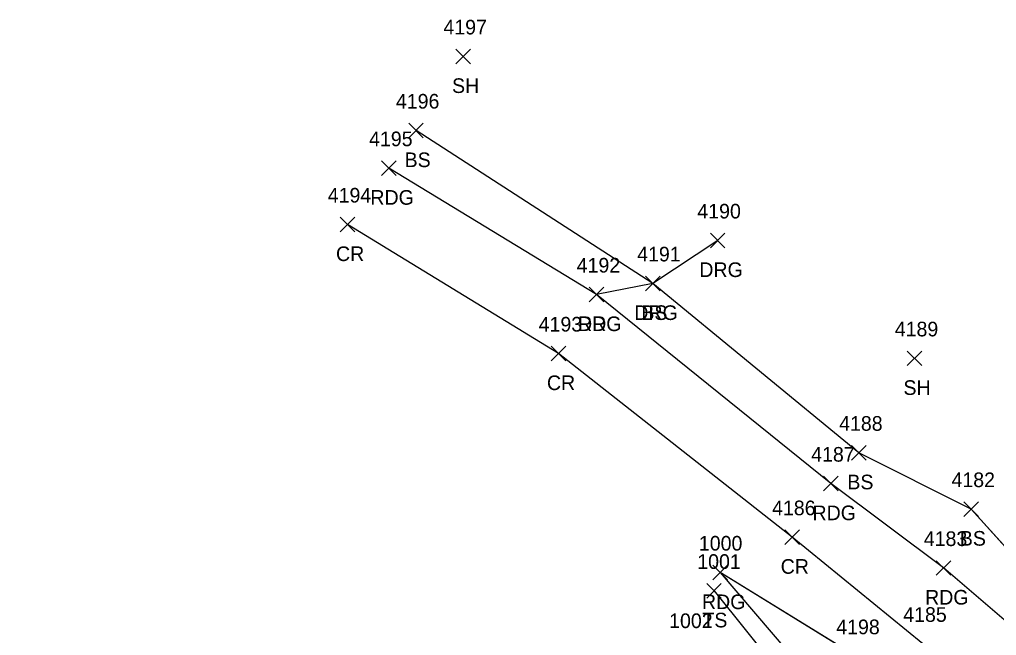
# Model space of a CAD drawing. Extents: x 1554668 to 1563881, y 831386 to 834374.
# Drawn here: x 1561824.1 to 1561957.7, y 834289.6 to 834373.8 of the extents above; entities that cross this region are included whole.
import ezdxf

# ---------------------------------------------------------------- set-up
doc = ezdxf.new("R2010")
doc.units = 0
for name, color, linetype in [('L_A', 7, 'Continuous'), ('L_I', 7, 'Continuous'), ('L_TIC', 7, 'Continuous'), ('LELB', 7, 'Continuous'), ('P_A', 7, 'Continuous'), ('P_I', 7, 'Continuous'), ('P_TIC', 7, 'Continuous'), ('PEU', 7, 'Continuous'), ('PRC', 7, 'Continuous'), ('R_A', 7, 'Continuous'), ('R_I', 7, 'Continuous'), ('R_TIC', 7, 'Continuous'), ('RDG', 7, 'Continuous')]:
    doc.layers.add(name, color=color, linetype=linetype)

msp = doc.modelspace()

# ---------------------------------------------------------------- linework, layer by layer
at = {"layer": 'L_TIC'}
for points in [[(1561883.76, 834367.76), (1561885.76, 834369.76)], [(1561885.76, 834367.76), (1561883.76, 834369.76)], [(1561877.32, 834357.63), (1561879.32, 834359.63)], [(1561879.32, 834357.63), (1561877.32, 834359.63)], [(1561909.7, 834336.74), (1561911.7, 834338.74)], [(1561911.7, 834336.74), (1561909.7, 834338.74)], [(1561945.5, 834326.5), (1561947.5, 834328.5)], [(1561947.5, 834326.5), (1561945.5, 834328.5)], [(1561937.88, 834313.6), (1561939.88, 834315.6)], [(1561939.88, 834313.6), (1561937.88, 834315.6)], [(1561953.26, 834305.9), (1561955.26, 834307.9)], [(1561955.26, 834305.9), (1561953.26, 834307.9)], [(1561918.08, 834294.73), (1561920.08, 834296.73)], [(1561920.08, 834294.73), (1561918.08, 834296.73)]]:
    msp.add_lwpolyline(points, dxfattribs=at)
at = {"layer": 'LELB'}
for points in [[(1562021.06, 834266.17), (1562005.02, 834266.15), (1561983.65, 834279.1), (1561969.4, 834287.78), (1561966.12, 834293.76), (1561954.26, 834306.9), (1561938.88, 834314.6), (1561910.7, 834337.74), (1561878.32, 834358.63)], [(1562021.06, 834266.17), (1562005.02, 834266.15), (1561983.66, 834279.1), (1561969.41, 834287.78), (1561966.13, 834293.76), (1561954.27, 834306.9), (1561938.89, 834314.6), (1561910.7, 834337.74), (1561878.33, 834358.63)], [(1562021.06, 834266.17), (1562005.02, 834266.15), (1561983.66, 834279.1), (1561969.41, 834287.78), (1561966.13, 834293.76), (1561954.27, 834306.9), (1561938.89, 834314.6), (1561910.7, 834337.74), (1561878.33, 834358.63)], [(1562021.06, 834266.17), (1562005.02, 834266.15), (1561983.66, 834279.1), (1561969.41, 834287.78), (1561966.13, 834293.76), (1561954.27, 834306.9), (1561938.89, 834314.6), (1561910.7, 834337.74), (1561878.33, 834358.63)], [(1561919.08, 834295.73), (1561941.4, 834267.96), (1561947.69, 834240.53), (1561943.69, 834200.78), (1561932.66, 834162.63), (1561925.37, 834110.73), (1561921.13, 834085.86), (1561912.26, 834075.85), (1561895, 834073.27), (1561871.2, 834079.27), (1561849.66, 834090.24), (1561839.97, 834096.35), (1561824.1, 834104.8)], [(1561919.08, 834295.72), (1561941.4, 834267.96), (1561947.69, 834240.53), (1561943.69, 834200.79), (1561932.65, 834162.63), (1561925.36, 834110.73), (1561921.13, 834085.86), (1561912.26, 834075.85), (1561895, 834073.27), (1561871.2, 834079.27), (1561849.66, 834090.24), (1561839.97, 834096.35), (1561824.1, 834104.81)], [(1561919.08, 834295.72), (1561941.4, 834267.96), (1561947.69, 834240.53), (1561943.69, 834200.79), (1561932.65, 834162.63), (1561925.36, 834110.73), (1561921.13, 834085.86), (1561912.26, 834075.85), (1561895, 834073.27), (1561871.2, 834079.27), (1561849.66, 834090.24), (1561839.97, 834096.35), (1561824.1, 834104.81)], [(1561919.08, 834295.72), (1561941.4, 834267.96), (1561947.69, 834240.53), (1561943.69, 834200.79), (1561932.65, 834162.63), (1561925.36, 834110.73), (1561921.13, 834085.86), (1561912.26, 834075.85), (1561895, 834073.27), (1561871.2, 834079.27), (1561849.66, 834090.24), (1561839.97, 834096.35), (1561824.1, 834104.81)]]:
    msp.add_lwpolyline(points, dxfattribs=at)
at = {"layer": 'P_TIC'}
for points in [[(1561873.59, 834352.49), (1561875.59, 834354.49)], [(1561875.59, 834352.49), (1561873.59, 834354.49)], [(1561867.94, 834344.79), (1561869.94, 834346.79)], [(1561869.94, 834344.79), (1561867.94, 834346.79)], [(1561902, 834335.22), (1561904, 834337.22)], [(1561904, 834335.22), (1561902, 834337.22)], [(1561896.8, 834327.16), (1561898.8, 834329.16)], [(1561898.8, 834327.16), (1561896.8, 834329.16)], [(1561934.06, 834309.38), (1561936.06, 834311.38)], [(1561936.06, 834309.38), (1561934.06, 834311.38)], [(1561928.77, 834302.06), (1561930.77, 834304.06)], [(1561930.77, 834302.06), (1561928.77, 834304.06)], [(1561918.94, 834297.23), (1561920.94, 834299.23)], [(1561920.94, 834297.23), (1561918.94, 834299.23)], [(1561949.47, 834297.85), (1561951.47, 834299.85)], [(1561951.47, 834297.85), (1561949.47, 834299.85)]]:
    msp.add_lwpolyline(points, dxfattribs=at)
at = {"layer": 'PEU'}
for points in [[(1562100.96, 834200.3), (1562082.34, 834212.02), (1562078.17, 834214.39), (1562050.42, 834232.89), (1562044.14, 834238.44), (1562031.39, 834246.72), (1562008.82, 834259.45), (1561980.82, 834275.02), (1561963.21, 834287.94), (1561950.47, 834298.85), (1561935.06, 834310.38), (1561903, 834336.22), (1561874.59, 834353.49)], [(1562100.97, 834200.3), (1562082.34, 834212.03), (1562078.17, 834214.4), (1562050.43, 834232.89), (1562044.14, 834238.44), (1562031.4, 834246.72), (1562008.83, 834259.45), (1561980.83, 834275.02), (1561963.22, 834287.94), (1561950.47, 834298.86), (1561935.07, 834310.38), (1561903, 834336.23), (1561874.6, 834353.49)], [(1562100.97, 834200.3), (1562082.34, 834212.03), (1562078.17, 834214.4), (1562050.43, 834232.89), (1562044.14, 834238.44), (1562031.4, 834246.72), (1562008.83, 834259.45), (1561980.83, 834275.02), (1561963.22, 834287.94), (1561950.47, 834298.86), (1561935.07, 834310.38), (1561903, 834336.23), (1561874.6, 834353.49)], [(1562100.97, 834200.3), (1562082.34, 834212.03), (1562078.17, 834214.4), (1562050.43, 834232.89), (1562044.14, 834238.44), (1562031.4, 834246.72), (1562008.83, 834259.45), (1561980.83, 834275.02), (1561963.22, 834287.94), (1561950.47, 834298.86), (1561935.07, 834310.38), (1561903, 834336.23), (1561874.6, 834353.49)], [(1561919.94, 834298.23), (1561943.28, 834270.95), (1561951.49, 834242.5), (1561947.43, 834199.98), (1561938.33, 834160.95), (1561930.99, 834108.21), (1561926.2, 834084.15), (1561918.63, 834048.82), (1561911.3, 834007.02), (1561902.91, 833960.12), (1561894.33, 833910.71), (1561885.39, 833863.27), (1561878.37, 833822.84), (1561871.83, 833787.48), (1561866.71, 833759.34), (1561861.91, 833735.82)], [(1561919.94, 834298.23), (1561943.28, 834270.95), (1561951.49, 834242.5), (1561947.43, 834199.98), (1561938.33, 834160.95), (1561930.99, 834108.21), (1561926.2, 834084.15), (1561918.63, 834048.82), (1561911.3, 834007.02), (1561902.91, 833960.12), (1561894.33, 833910.71), (1561885.39, 833863.27), (1561878.37, 833822.84), (1561871.83, 833787.48), (1561866.71, 833759.34), (1561861.91, 833735.82)], [(1561919.94, 834298.23), (1561943.28, 834270.95), (1561951.49, 834242.5), (1561947.43, 834199.98), (1561938.33, 834160.95), (1561930.99, 834108.21), (1561926.2, 834084.15), (1561918.63, 834048.82), (1561911.3, 834007.02), (1561902.91, 833960.12), (1561894.33, 833910.71), (1561885.39, 833863.27), (1561878.37, 833822.84), (1561871.83, 833787.48), (1561866.71, 833759.34), (1561861.91, 833735.82)], [(1561919.94, 834298.23), (1561943.28, 834270.95), (1561951.49, 834242.5), (1561947.43, 834199.98), (1561938.34, 834160.95), (1561930.99, 834108.21), (1561926.2, 834084.15), (1561918.63, 834048.82), (1561911.3, 834007.01), (1561902.91, 833960.12), (1561894.33, 833910.71), (1561885.39, 833863.26), (1561878.37, 833822.84), (1561871.83, 833787.48), (1561866.71, 833759.34), (1561861.91, 833735.82)], [(1561938.5, 834286.8), (1561919.94, 834298.23)], [(1561938.5, 834286.8), (1561919.94, 834298.23)], [(1561938.5, 834286.8), (1561919.94, 834298.23)], [(1561938.49, 834286.8), (1561919.94, 834298.23)]]:
    msp.add_lwpolyline(points, dxfattribs=at)
at = {"layer": 'PRC'}
for points in [[(1562507.66, 834058.47), (1562489.82, 834063.7), (1562466.19, 834069.13), (1562436.13, 834075.75), (1562408.22, 834079.72), (1562320.46, 834097.25), (1562291.25, 834107.33), (1562261.72, 834117.67), (1562206.92, 834138.36), (1562180.71, 834150.24), (1562141.77, 834168.72), (1562097.33, 834192.8), (1562041.49, 834228.28), (1562010.59, 834247.19), (1561969.73, 834271.93), (1561947.65, 834288.49), (1561929.77, 834303.06), (1561897.8, 834328.16), (1561868.94, 834345.79)], [(1562507.67, 834058.48), (1562489.82, 834063.7), (1562466.2, 834069.13), (1562436.14, 834075.75), (1562408.23, 834079.73), (1562320.47, 834097.25), (1562291.25, 834107.33), (1562261.73, 834117.67), (1562206.93, 834138.37), (1562180.72, 834150.24), (1562141.78, 834168.73), (1562097.33, 834192.81), (1562041.5, 834228.28), (1562010.6, 834247.2), (1561969.74, 834271.93), (1561947.66, 834288.49), (1561929.78, 834303.06), (1561897.8, 834328.17), (1561868.95, 834345.79)], [(1562507.67, 834058.48), (1562489.82, 834063.7), (1562466.2, 834069.13), (1562436.14, 834075.75), (1562408.23, 834079.73), (1562320.47, 834097.25), (1562291.25, 834107.33), (1562261.73, 834117.67), (1562206.93, 834138.37), (1562180.72, 834150.24), (1562141.78, 834168.73), (1562097.33, 834192.81), (1562041.5, 834228.28), (1562010.6, 834247.2), (1561969.74, 834271.93), (1561947.66, 834288.49), (1561929.78, 834303.06), (1561897.8, 834328.17), (1561868.95, 834345.79)], [(1562507.67, 834058.48), (1562489.82, 834063.7), (1562466.2, 834069.13), (1562436.14, 834075.75), (1562408.23, 834079.73), (1562320.47, 834097.25), (1562291.25, 834107.33), (1562261.73, 834117.67), (1562206.93, 834138.37), (1562180.72, 834150.24), (1562141.78, 834168.73), (1562097.33, 834192.81), (1562041.5, 834228.28), (1562010.6, 834247.2), (1561969.74, 834271.93), (1561947.66, 834288.49), (1561929.78, 834303.06), (1561897.8, 834328.17), (1561868.95, 834345.79)]]:
    msp.add_lwpolyline(points, dxfattribs=at)
at = {"layer": 'R_TIC'}
for points in [[(1561918.58, 834342.61), (1561920.58, 834344.61)], [(1561920.58, 834342.61), (1561918.58, 834344.61)], [(1561909.7, 834336.74), (1561911.7, 834338.74)], [(1561911.7, 834336.74), (1561909.7, 834338.74)], [(1561902, 834335.22), (1561904, 834337.22)], [(1561904, 834335.22), (1561902, 834337.22)]]:
    msp.add_lwpolyline(points, dxfattribs=at)
at = {"layer": 'RDG'}
for points in [[(1561919.59, 834343.61), (1561910.7, 834337.74), (1561903, 834336.23)], [(1561919.59, 834343.61), (1561910.7, 834337.74), (1561903, 834336.23)], [(1561919.59, 834343.61), (1561910.7, 834337.74), (1561903, 834336.23)], [(1561919.58, 834343.61), (1561910.7, 834337.74), (1561903, 834336.22)]]:
    msp.add_lwpolyline(points, dxfattribs=at)

# ---------------------------------------------------------------- texts
at = {"layer": 'L_A'}
for s, p in [('SH', (1561883.25, 834363.76)), ('BS', (1561876.76, 834353.63)), ('BS', (1561909.14, 834332.74)), ('SH', (1561944.99, 834322.5)), ('BS', (1561937.32, 834309.6)), ('BS', (1561952.7, 834301.9)), ('TS', (1561917.49, 834290.73))]:
    msp.add_text(s, height=2, dxfattribs=at).set_placement(p)
at = {"layer": 'L_I'}
for s, p in [('4197', (1561882.07, 834371.76)), ('4196', (1561875.57, 834361.63)), ('4191', (1561908.57, 834340.74)), ('4189', (1561943.8, 834330.5)), ('4188', (1561936.19, 834317.6)), ('4182', (1561951.56, 834309.9)), ('1001', (1561916.79, 834298.73)), ('1002', (1561912.94, 834290.64))]:
    msp.add_text(s, height=2, dxfattribs=at).set_placement(p)
at = {"layer": 'P_A'}
for s, p in [('RDG', (1561872.08, 834348.49)), ('CR', (1561867.38, 834340.79)), ('RDG', (1561900.48, 834331.22)), ('CR', (1561896.23, 834323.16)), ('RDG', (1561932.55, 834305.38)), ('CR', (1561928.2, 834298.06)), ('RDG', (1561917.43, 834293.23)), ('RDG', (1561947.95, 834293.85))]:
    msp.add_text(s, height=2, dxfattribs=at).set_placement(p)
at = {"layer": 'P_I'}
for s, p in [('4195', (1561871.9, 834356.49)), ('4194', (1561866.25, 834348.79)), ('4192', (1561900.3, 834339.22)), ('4193', (1561895.1, 834331.16)), ('4187', (1561932.37, 834313.38)), ('4186', (1561927.02, 834306.06)), ('1000', (1561917.01, 834301.23)), ('4183', (1561947.77, 834301.85)), ('4185', (1561944.96, 834291.49)), ('4198', (1561935.8, 834289.8))]:
    msp.add_text(s, height=2, dxfattribs=at).set_placement(p)
at = {"layer": 'R_A'}
for p in [(1561917.07, 834338.61), (1561908.18, 834332.74), (1561900.48, 834331.22)]:
    msp.add_text('DRG', height=2, dxfattribs=at).set_placement(p)
at = {"layer": 'R_I'}
for s, p in [('4190', (1561916.8, 834346.61)), ('4191', (1561908.57, 834340.74)), ('4192', (1561900.3, 834339.22))]:
    msp.add_text(s, height=2, dxfattribs=at).set_placement(p)

doc.saveas('drawing.dxf')
